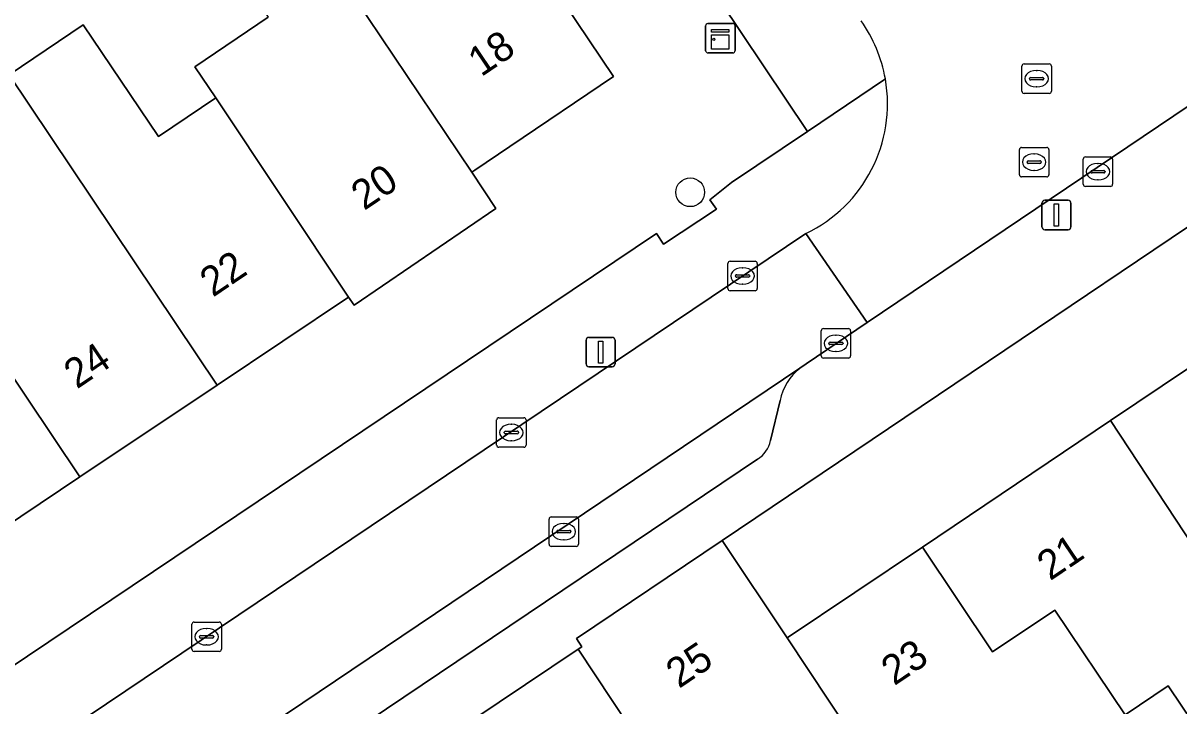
# Model space of a CAD drawing. Extents: x 158352 to 159489, y 383828 to 384603.
# Drawn here: x 158795.64 to 158834.96, y 384278.61 to 384301.82 of the extents above; entities that cross this region are included whole.
import ezdxf

# ---------------------------------------------------------------- set-up
doc = ezdxf.new("R2010")
doc.units = 0
for name, color, linetype in [('IMGEO_Boom', 7, 'Continuous'), ('IMGEO_Erf', 7, 'Continuous'), ('IMGEO_Kast', 7, 'Continuous'), ('IMGEO_Kolk', 7, 'Continuous'), ('IMGEO_Lichtmast', 7, 'Continuous'), ('IMGEO_Pand', 7, 'Continuous'), ('IMGEO_Pand_nummerreeks', 7, 'Continuous'), ('IMGEO_Parkeervlak_open', 7, 'Continuous'), ('IMGEO_Rijbaan_lokaal_open', 7, 'Continuous'), ('IMGEO_Rioolput', 7, 'Continuous'), ('IMGEO_Voetpad_open', 7, 'Continuous')]:
    doc.layers.add(name, color=color, linetype=linetype)

msp = doc.modelspace()

# ---------------------------------------------------------------- linework, layer by layer
at = {"layer": 'IMGEO_Boom'}
msp.add_circle((158818.334, 384296.074), 0.489, dxfattribs=at)
at = {"layer": 'IMGEO_Erf'}
for points in [[(158806.727, 384321.4), (158806.635, 384321.537), (158781.507, 384304.689), (158779.118, 384304.891), (158760.941, 384292.573), (158761.047, 384292.415), (158777.399, 384267.966), (158780.803, 384270.248), (158817.185, 384294.673), (158817.422, 384294.304), (158819.223, 384295.504), (158819, 384295.815), (158819.742, 384296.409), (158822.323, 384298.139)], [(158832.632, 384288.311), (158837.041, 384291.274), (158842.382, 384294.8), (158847.666, 384298.411), (158845.424, 384301.727), (158819.419, 384284.232), (158821.631, 384280.921), (158826.231, 384284.011)]]:
    msp.add_lwpolyline(points, close=True, dxfattribs=at)
for points in [[(158811.132, 384306.841), (158815.721, 384300.008), (158812.194, 384297.628), (158811.009, 384296.829), (158810.899, 384296.755), (158811.725, 384295.523), (158806.897, 384292.237), (158806.712, 384292.51), (158802.238, 384289.52), (158797.565, 384286.396), (158792.844, 384283.241)], [(158795.163, 384300.066), (158797.684, 384301.767), (158800.247, 384297.968), (158802.198, 384299.284), (158801.484, 384300.342), (158803.978, 384302.025)], [(158836.921, 384275.843), (158834.595, 384279.299), (158833.131, 384278.313)]]:
    msp.add_lwpolyline(points, dxfattribs=at)
at = {"layer": 'IMGEO_Kast'}
for p, q in [((158818.933, 384301.812), (158819.774, 384301.812)), ((158819.774, 384301.812), (158818.933, 384301.812)), ((158818.858, 384300.887), (158818.858, 384301.728)), ((158818.858, 384301.728), (158818.858, 384300.887)), ((158819.858, 384301.737), (158819.858, 384300.896)), ((158819.858, 384300.896), (158819.858, 384301.737)), ((158819.783, 384300.812), (158818.942, 384300.812)), ((158818.942, 384300.812), (158819.783, 384300.812))]:
    msp.add_line(p, q, dxfattribs=at)
for points in [[(158819.053, 384301.602), (158819.653, 384301.602), (158819.653, 384301.517), (158819.053, 384301.517), (158819.053, 384301.602)], [(158819.053, 384301.427), (158819.653, 384301.427), (158819.653, 384300.938), (158819.053, 384300.938), (158819.053, 384301.427)]]:
    msp.add_lwpolyline(points, dxfattribs=at)
msp.add_circle((158819.137, 384301.276), 0.0377, dxfattribs=at)
for centre, start, end in [((158818.936, 384301.734), 92.4484, 184.2845), ((158818.936, 384301.734), 92.4484, 184.2845), ((158819.78, 384301.734), 2.4484, 94.2845), ((158819.78, 384301.734), 2.4484, 94.2845), ((158818.936, 384300.89), 182.4484, 274.2845), ((158818.936, 384300.89), 182.4484, 274.2845), ((158819.78, 384300.89), 272.4484, 4.2845), ((158819.78, 384300.89), 272.4484, 4.2845)]:
    msp.add_arc(centre, 0.0779, start, end, dxfattribs=at)
at = {"layer": 'IMGEO_Kolk'}
for p, q in [((158819.615, 384292.802), (158819.615, 384293.654)), ((158819.69, 384293.728), (158820.542, 384293.728)), ((158820.616, 384293.654), (158820.616, 384292.802)), ((158819.874, 384293.222), (158819.874, 384293.234)), ((158820.312, 384293.185), (158819.914, 384293.185)), ((158819.917, 384293.271), (158820.315, 384293.271)), ((158820.103, 384293.508), (158820.128, 384293.508)), ((158820.358, 384293.234), (158820.358, 384293.222)), ((158820.126, 384292.948), (158820.101, 384292.948)), ((158820.542, 384292.728), (158819.69, 384292.728)), ((158822.79, 384290.512), (158822.79, 384291.364)), ((158822.865, 384291.438), (158823.717, 384291.438)), ((158823.278, 384291.218), (158823.303, 384291.218)), ((158823.791, 384291.364), (158823.791, 384290.512)), ((158823.049, 384290.932), (158823.049, 384290.944)), ((158823.487, 384290.895), (158823.089, 384290.895)), ((158823.092, 384290.981), (158823.49, 384290.981)), ((158823.533, 384290.944), (158823.533, 384290.932)), ((158823.717, 384290.438), (158822.865, 384290.438)), ((158823.301, 384290.658), (158823.276, 384290.658)), ((158811.748, 384287.481), (158811.748, 384288.333)), ((158811.823, 384288.407), (158812.675, 384288.407)), ((158812.236, 384288.187), (158812.261, 384288.187)), ((158812.749, 384288.333), (158812.749, 384287.481)), ((158812.007, 384287.901), (158812.007, 384287.913)), ((158812.445, 384287.864), (158812.047, 384287.864)), ((158812.05, 384287.95), (158812.448, 384287.95)), ((158812.491, 384287.913), (158812.491, 384287.901)), ((158812.675, 384287.407), (158811.823, 384287.407)), ((158812.259, 384287.627), (158812.234, 384287.627)), ((158813.531, 384284.111), (158813.531, 384284.963)), ((158813.606, 384285.037), (158814.458, 384285.037)), ((158814.532, 384284.963), (158814.532, 384284.111)), ((158813.79, 384284.531), (158813.79, 384284.543)), ((158813.833, 384284.58), (158814.231, 384284.58)), ((158814.019, 384284.817), (158814.044, 384284.817)), ((158814.274, 384284.543), (158814.274, 384284.531)), ((158814.228, 384284.494), (158813.83, 384284.494)), ((158814.042, 384284.257), (158814.017, 384284.257)), ((158814.458, 384284.037), (158813.606, 384284.037)), ((158801.38, 384280.537), (158801.38, 384281.389)), ((158801.455, 384281.463), (158802.307, 384281.463)), ((158802.381, 384281.389), (158802.381, 384280.537)), ((158801.639, 384280.957), (158801.639, 384280.969)), ((158801.682, 384281.006), (158802.08, 384281.006)), ((158801.868, 384281.243), (158801.893, 384281.243)), ((158802.123, 384280.969), (158802.123, 384280.957)), ((158802.077, 384280.92), (158801.679, 384280.92)), ((158801.891, 384280.683), (158801.866, 384280.683)), ((158802.307, 384280.463), (158801.455, 384280.463))]:
    msp.add_line(p, q, dxfattribs=at)
for points in [[(158819.615, 384292.802), (158819.615, 384293.654)], [(158819.69, 384293.728), (158820.542, 384293.728)], [(158820.616, 384293.654), (158820.616, 384292.802)], [(158820.542, 384292.728), (158819.69, 384292.728)], [(158822.79, 384290.512), (158822.79, 384291.364)], [(158822.865, 384291.438), (158823.717, 384291.438)], [(158823.791, 384291.364), (158823.791, 384290.512)], [(158823.717, 384290.438), (158822.865, 384290.438)], [(158811.748, 384287.481), (158811.748, 384288.333)], [(158811.823, 384288.407), (158812.675, 384288.407)], [(158812.749, 384288.333), (158812.749, 384287.481)], [(158812.675, 384287.407), (158811.823, 384287.407)], [(158813.531, 384284.111), (158813.531, 384284.963)], [(158813.606, 384285.037), (158814.458, 384285.037)], [(158814.532, 384284.963), (158814.532, 384284.111)], [(158814.458, 384284.037), (158813.606, 384284.037)], [(158801.38, 384280.537), (158801.38, 384281.389)], [(158801.455, 384281.463), (158802.307, 384281.463)], [(158802.381, 384281.389), (158802.381, 384280.537)], [(158802.307, 384280.463), (158801.455, 384280.463)]]:
    msp.add_lwpolyline(points, dxfattribs=at)
for centre, radius, start, end in [((158819.692, 384293.652), 0.0765, 91.552, 178.448), ((158819.692, 384293.652), 0.0765, 91.552, 178.448), ((158820.54, 384293.652), 0.0765, 1.552, 88.448), ((158820.54, 384293.652), 0.0765, 1.552, 88.448), ((158819.914, 384293.231), 0.0403, 85.8775, 175.7526), ((158819.911, 384293.221), 0.0366, 178.938, 274.7102), ((158820.315, 384293.228), 0.043, 264.8664, 352.4533), ((158820.319, 384293.233), 0.0386, 1.7309, 96.639), ((158819.692, 384292.804), 0.0765, 181.552, 268.448), ((158819.692, 384292.804), 0.0765, 181.552, 268.448), ((158820.54, 384292.804), 0.0765, 271.552, 358.448), ((158820.54, 384292.804), 0.0765, 271.552, 358.448), ((158822.867, 384291.362), 0.0765, 91.552, 178.448), ((158822.867, 384291.362), 0.0765, 91.552, 178.448), ((158823.715, 384291.362), 0.0765, 1.552, 88.448), ((158823.715, 384291.362), 0.0765, 1.552, 88.448), ((158823.089, 384290.941), 0.0403, 85.8775, 175.7526), ((158823.086, 384290.931), 0.0366, 178.938, 274.7102), ((158823.49, 384290.938), 0.043, 264.8664, 352.4533), ((158823.494, 384290.943), 0.0386, 1.7309, 96.639), ((158822.867, 384290.514), 0.0765, 181.552, 268.448), ((158822.867, 384290.514), 0.0765, 181.552, 268.448), ((158823.715, 384290.514), 0.0765, 271.552, 358.448), ((158823.715, 384290.514), 0.0765, 271.552, 358.448), ((158811.825, 384288.331), 0.0765, 91.552, 178.448), ((158811.825, 384288.331), 0.0765, 91.552, 178.448), ((158812.673, 384288.331), 0.0765, 1.552, 88.448), ((158812.673, 384288.331), 0.0765, 1.552, 88.448), ((158812.047, 384287.91), 0.0403, 85.8775, 175.7526), ((158812.044, 384287.9), 0.0366, 178.938, 274.7102), ((158812.448, 384287.907), 0.043, 264.8664, 352.4533), ((158812.452, 384287.912), 0.0386, 1.7309, 96.639), ((158811.825, 384287.483), 0.0765, 181.552, 268.448), ((158811.825, 384287.483), 0.0765, 181.552, 268.448), ((158812.673, 384287.483), 0.0765, 271.552, 358.448), ((158812.673, 384287.483), 0.0765, 271.552, 358.448), ((158813.608, 384284.961), 0.0765, 91.552, 178.448), ((158813.608, 384284.961), 0.0765, 91.552, 178.448), ((158814.456, 384284.961), 0.0765, 1.552, 88.448), ((158814.456, 384284.961), 0.0765, 1.552, 88.448), ((158813.83, 384284.54), 0.0403, 85.8775, 175.7526), ((158813.827, 384284.53), 0.0366, 178.938, 274.7102), ((158814.231, 384284.537), 0.043, 264.8664, 352.4533), ((158814.235, 384284.542), 0.0386, 1.7309, 96.639), ((158813.608, 384284.113), 0.0765, 181.552, 268.448), ((158813.608, 384284.113), 0.0765, 181.552, 268.448), ((158814.456, 384284.113), 0.0765, 271.552, 358.448), ((158814.456, 384284.113), 0.0765, 271.552, 358.448), ((158801.457, 384281.387), 0.0765, 91.552, 178.448), ((158801.457, 384281.387), 0.0765, 91.552, 178.448), ((158802.305, 384281.387), 0.0765, 1.552, 88.448), ((158802.305, 384281.387), 0.0765, 1.552, 88.448), ((158801.679, 384280.966), 0.0403, 85.8775, 175.7526), ((158801.676, 384280.956), 0.0366, 178.938, 274.7102), ((158802.08, 384280.963), 0.043, 264.8664, 352.4533), ((158802.084, 384280.968), 0.0386, 1.7309, 96.639), ((158801.457, 384280.539), 0.0765, 181.552, 268.448), ((158801.457, 384280.539), 0.0765, 181.552, 268.448), ((158802.305, 384280.539), 0.0765, 271.552, 358.448), ((158802.305, 384280.539), 0.0765, 271.552, 358.448)]:
    msp.add_arc(centre, radius, start, end, dxfattribs=at)
for centre, major_axis, ratio, start_param, end_param in [((158820.102, 384293.228), (-0.387, 0.002), 0.722429, 4.712389, 7.853982), ((158820.127, 384293.228), (-0.39, 0.002), 0.717154, 1.570796, 4.712389), ((158823.277, 384290.938), (-0.387, 0.002), 0.722429, 4.712389, 7.853982), ((158823.302, 384290.938), (-0.39, 0.002), 0.717154, 1.570796, 4.712389), ((158812.235, 384287.907), (-0.387, 0.002), 0.722429, 4.712389, 7.853982), ((158812.26, 384287.907), (-0.39, 0.002), 0.717154, 1.570796, 4.712389), ((158814.018, 384284.537), (-0.387, 0.002), 0.722429, 4.712389, 7.853982), ((158814.043, 384284.537), (-0.39, 0.002), 0.717154, 1.570796, 4.712389), ((158801.867, 384280.963), (-0.387, 0.002), 0.722429, 4.712389, 7.853982), ((158801.892, 384280.963), (-0.39, 0.002), 0.717154, 1.570796, 4.712389)]:
    msp.add_ellipse(centre, major_axis=major_axis, ratio=ratio, start_param=start_param, end_param=end_param, dxfattribs=at)
at = {"layer": 'IMGEO_Lichtmast'}
for p, q in [((158830.297, 384294.901), (158830.297, 384295.701)), ((158830.297, 384295.701), (158830.297, 384294.901)), ((158830.397, 384295.801), (158831.187, 384295.801)), ((158831.187, 384295.801), (158830.397, 384295.801)), ((158831.287, 384295.701), (158831.287, 384294.901)), ((158831.287, 384294.901), (158831.287, 384295.701)), ((158831.187, 384294.801), (158830.397, 384294.801)), ((158830.397, 384294.801), (158831.187, 384294.801)), ((158814.788, 384290.241), (158814.788, 384291.041)), ((158814.788, 384291.041), (158814.788, 384290.241)), ((158814.888, 384291.141), (158815.678, 384291.141)), ((158815.678, 384291.141), (158814.888, 384291.141)), ((158815.778, 384291.041), (158815.778, 384290.241)), ((158815.778, 384290.241), (158815.778, 384291.041)), ((158815.678, 384290.141), (158814.888, 384290.141)), ((158814.888, 384290.141), (158815.678, 384290.141))]:
    msp.add_line(p, q, dxfattribs=at)
for points in [[(158830.717, 384295.676), (158830.867, 384295.676), (158830.867, 384294.926), (158830.717, 384294.926), (158830.717, 384295.676)], [(158815.208, 384291.016), (158815.358, 384291.016), (158815.358, 384290.266), (158815.208, 384290.266), (158815.208, 384291.016)]]:
    msp.add_lwpolyline(points, dxfattribs=at)
for centre, start, end in [((158830.397, 384295.701), 90, 180), ((158830.397, 384295.701), 90, 180), ((158831.187, 384295.701), 0, 90), ((158831.187, 384295.701), 360, 90), ((158830.397, 384294.901), 180, 270), ((158830.397, 384294.901), 180, 270), ((158831.187, 384294.901), 270, 0), ((158831.187, 384294.901), 270, 0), ((158814.888, 384291.041), 90, 180), ((158814.888, 384291.041), 90, 180), ((158815.678, 384291.041), 0, 90), ((158815.678, 384291.041), 360, 90), ((158814.888, 384290.241), 180, 270), ((158814.888, 384290.241), 180, 270), ((158815.678, 384290.241), 270, 0), ((158815.678, 384290.241), 270, 0)]:
    msp.add_arc(centre, 0.1, start, end, dxfattribs=at)
at = {"layer": 'IMGEO_Pand'}
for points in [[(158803.832, 384307.288), (158810.899, 384296.755), (158811.009, 384296.829), (158812.194, 384297.628), (158815.721, 384300.008), (158811.132, 384306.841), (158808.639, 384305.189), (158806.18, 384308.857)], [(158803.832, 384307.288), (158801.484, 384305.72), (158803.978, 384302.025), (158801.484, 384300.342), (158802.198, 384299.284), (158806.712, 384292.51), (158806.897, 384292.237), (158811.725, 384295.523), (158810.899, 384296.755)], [(158806.712, 384292.51), (158802.198, 384299.284), (158800.247, 384297.968), (158797.684, 384301.767), (158795.163, 384300.066), (158802.238, 384289.52)], [(158797.565, 384286.396), (158802.238, 384289.52), (158795.163, 384300.066), (158792.641, 384298.365), (158795.181, 384294.6), (158793.033, 384293.151)], [(158797.565, 384286.396), (158793.033, 384293.151), (158790.885, 384291.702), (158788.302, 384295.529), (158785.753, 384293.81), (158792.844, 384283.241)], [(158844.112, 384280.564), (158837.041, 384291.274), (158832.632, 384288.311), (158837.363, 384281.145), (158839.276, 384282.433), (158841.649, 384278.907)], [(158837.363, 384281.145), (158832.632, 384288.311), (158826.231, 384284.011), (158828.623, 384280.45), (158830.74, 384281.872), (158833.131, 384278.313), (158834.595, 384279.299), (158836.921, 384275.843), (158839.681, 384277.7)], [(158814.518, 384280.539), (158819.175, 384273.53), (158819.759, 384272.66), (158822.262, 384274.344), (158826.188, 384268.51), (158828.733, 384270.232), (158821.631, 384280.921), (158819.419, 384284.232), (158814.463, 384280.9), (158814.648, 384280.626)], [(158833.131, 384278.313), (158830.74, 384281.872), (158828.623, 384280.45), (158826.231, 384284.011), (158821.631, 384280.921), (158828.733, 384270.232), (158831.164, 384271.858), (158830.594, 384272.705), (158832.765, 384274.165), (158830.958, 384276.851)], [(158810.043, 384277.535), (158817.145, 384266.845), (158819.616, 384268.508), (158817.152, 384272.169), (158819.175, 384273.53), (158814.518, 384280.539)]]:
    msp.add_lwpolyline(points, close=True, dxfattribs=at)
at = {"layer": 'IMGEO_Parkeervlak_open'}
for points in [[(158822.061, 384290.089), (158782.577, 384263.529)], [(158821.06, 384287.637), (158821.391, 384288.994)], [(158785.757, 384263.568), (158820.619, 384287)]]:
    msp.add_lwpolyline(points, dxfattribs=at)
for centre, radius, start, end in [((158823.173, 384288.656), 1.813, 127.8087, 169.2687), ((158820.166, 384287.785), 0.906, 299.9997, 350.61)]:
    msp.add_arc(centre, radius, start, end, dxfattribs=at)
at = {"layer": 'IMGEO_Rijbaan_lokaal_open'}
msp.add_lwpolyline([(158822.27, 384294.676), (158824.355, 384291.644), (158836.877, 384300.072), (158834.834, 384303.079)], dxfattribs=at)
msp.add_lwpolyline([(158782.577, 384263.529), (158822.061, 384290.089), (158822.281, 384290.236), (158824.355, 384291.644), (158822.27, 384294.676), (158780.453, 384266.584)], close=True, dxfattribs=at)
for centre, radius, start, end in [((158820.16, 384299.072), 4.889, 10.0548, 35.366), ((158820.166, 384299.081), 4.882, 295.5311, 9.9677)]:
    msp.add_arc(centre, radius, start, end, dxfattribs=at)
at = {"layer": 'IMGEO_Rioolput'}
for p, q in [((158829.62, 384299.509), (158829.62, 384300.361)), ((158829.695, 384300.435), (158830.547, 384300.435)), ((158830.621, 384300.361), (158830.621, 384299.509)), ((158829.879, 384299.929), (158829.879, 384299.941)), ((158830.317, 384299.892), (158829.919, 384299.892)), ((158829.922, 384299.978), (158830.32, 384299.978)), ((158830.108, 384300.215), (158830.133, 384300.215)), ((158830.363, 384299.941), (158830.363, 384299.929)), ((158830.131, 384299.655), (158830.106, 384299.655)), ((158830.547, 384299.435), (158829.695, 384299.435)), ((158829.534, 384296.672), (158829.534, 384297.524)), ((158829.609, 384297.598), (158830.461, 384297.598)), ((158830.535, 384297.524), (158830.535, 384296.672)), ((158829.793, 384297.092), (158829.793, 384297.104)), ((158829.836, 384297.141), (158830.234, 384297.141)), ((158830.022, 384297.378), (158830.047, 384297.378)), ((158830.277, 384297.104), (158830.277, 384297.092)), ((158831.705, 384296.347), (158831.705, 384297.199)), ((158831.78, 384297.273), (158832.632, 384297.273)), ((158832.706, 384297.199), (158832.706, 384296.347)), ((158830.231, 384297.055), (158829.833, 384297.055)), ((158830.045, 384296.818), (158830.02, 384296.818)), ((158831.964, 384296.767), (158831.964, 384296.779)), ((158832.402, 384296.73), (158832.004, 384296.73)), ((158832.007, 384296.816), (158832.405, 384296.816)), ((158832.193, 384297.053), (158832.218, 384297.053)), ((158832.448, 384296.779), (158832.448, 384296.767)), ((158830.461, 384296.598), (158829.609, 384296.598)), ((158832.216, 384296.493), (158832.191, 384296.493)), ((158832.632, 384296.273), (158831.78, 384296.273))]:
    msp.add_line(p, q, dxfattribs=at)
for points in [[(158829.62, 384299.509), (158829.62, 384300.361)], [(158829.695, 384300.435), (158830.547, 384300.435)], [(158830.621, 384300.361), (158830.621, 384299.509)], [(158830.547, 384299.435), (158829.695, 384299.435)], [(158829.534, 384296.672), (158829.534, 384297.524)], [(158829.609, 384297.598), (158830.461, 384297.598)], [(158830.535, 384297.524), (158830.535, 384296.672)], [(158831.705, 384296.347), (158831.705, 384297.199)], [(158831.78, 384297.273), (158832.632, 384297.273)], [(158832.706, 384297.199), (158832.706, 384296.347)], [(158830.461, 384296.598), (158829.609, 384296.598)], [(158832.632, 384296.273), (158831.78, 384296.273)]]:
    msp.add_lwpolyline(points, dxfattribs=at)
for centre, radius, start, end in [((158829.697, 384300.359), 0.0765, 91.552, 178.448), ((158829.697, 384300.359), 0.0765, 91.552, 178.448), ((158830.545, 384300.359), 0.0765, 1.552, 88.448), ((158830.545, 384300.359), 0.0765, 1.552, 88.448), ((158829.919, 384299.938), 0.0403, 85.8775, 175.7526), ((158829.916, 384299.928), 0.0366, 178.938, 274.7102), ((158830.32, 384299.935), 0.043, 264.8664, 352.4533), ((158830.324, 384299.94), 0.0386, 1.7309, 96.639), ((158829.697, 384299.511), 0.0765, 181.552, 268.448), ((158829.697, 384299.511), 0.0765, 181.552, 268.448), ((158830.545, 384299.511), 0.0765, 271.552, 358.448), ((158830.545, 384299.511), 0.0765, 271.552, 358.448), ((158829.611, 384297.522), 0.0765, 91.552, 178.448), ((158829.611, 384297.522), 0.0765, 91.552, 178.448), ((158830.459, 384297.522), 0.0765, 1.552, 88.448), ((158830.459, 384297.522), 0.0765, 1.552, 88.448), ((158829.833, 384297.101), 0.0403, 85.8775, 175.7526), ((158829.83, 384297.091), 0.0366, 178.938, 274.7102), ((158830.234, 384297.098), 0.043, 264.8664, 352.4533), ((158830.238, 384297.103), 0.0386, 1.7309, 96.639), ((158831.782, 384297.197), 0.0765, 91.552, 178.448), ((158831.782, 384297.197), 0.0765, 91.552, 178.448), ((158832.63, 384297.197), 0.0765, 1.552, 88.448), ((158832.63, 384297.197), 0.0765, 1.552, 88.448), ((158832.004, 384296.776), 0.0403, 85.8775, 175.7526), ((158832.001, 384296.766), 0.0366, 178.938, 274.7102), ((158832.405, 384296.773), 0.043, 264.8664, 352.4533), ((158832.409, 384296.778), 0.0386, 1.7309, 96.639), ((158829.611, 384296.674), 0.0765, 181.552, 268.448), ((158829.611, 384296.674), 0.0765, 181.552, 268.448), ((158830.459, 384296.674), 0.0765, 271.552, 358.448), ((158830.459, 384296.674), 0.0765, 271.552, 358.448), ((158831.782, 384296.349), 0.0765, 181.552, 268.448), ((158831.782, 384296.349), 0.0765, 181.552, 268.448), ((158832.63, 384296.349), 0.0765, 271.552, 358.448), ((158832.63, 384296.349), 0.0765, 271.552, 358.448)]:
    msp.add_arc(centre, radius, start, end, dxfattribs=at)
for centre, major_axis, ratio, start_param, end_param in [((158830.107, 384299.935), (-0.387, 0.002), 0.722429, 4.712389, 7.853982), ((158830.132, 384299.935), (-0.39, 0.002), 0.717154, 1.570796, 4.712389), ((158830.021, 384297.098), (-0.387, 0.002), 0.722429, 4.712389, 7.853982), ((158830.046, 384297.098), (-0.39, 0.002), 0.717154, 1.570796, 4.712389), ((158832.192, 384296.773), (-0.387, 0.002), 0.722429, 4.712389, 7.853982), ((158832.217, 384296.773), (-0.39, 0.002), 0.717154, 1.570796, 4.712389)]:
    msp.add_ellipse(centre, major_axis=major_axis, ratio=ratio, start_param=start_param, end_param=end_param, dxfattribs=at)
at = {"layer": 'IMGEO_Voetpad_open'}
for points in [[(158753.504, 384404.062), (158753.174, 384401.294), (158759.532, 384391.777), (158767.955, 384379.216), (158768.932, 384377.759), (158786.99, 384350.831), (158787.815, 384349.601), (158805.841, 384322.72), (158805.854, 384322.701), (158806.635, 384321.537), (158806.727, 384321.4), (158822.323, 384298.139), (158824.974, 384299.926)], [(158790.919, 384265.096), (158795.702, 384268.303), (158795.872, 384268.417), (158796.055, 384268.143), (158800.658, 384271.233), (158805.33, 384274.37), (158810.043, 384277.535), (158814.518, 384280.539), (158814.648, 384280.626), (158814.463, 384280.9), (158819.419, 384284.232), (158845.424, 384301.727), (158850.381, 384305.043), (158850.565, 384304.769), (158855.41, 384308.015), (158860.056, 384311.128), (158864.786, 384314.297), (158869.166, 384317.232), (158868.982, 384317.505), (158873.838, 384320.789), (158873.939, 384320.857), (158882.066, 384326.149), (158879.357, 384328.544)], [(158839.377, 384301.741), (158836.877, 384300.072), (158824.355, 384291.644), (158822.281, 384290.236), (158822.061, 384290.089)], [(158824.974, 384299.926), (158822.323, 384298.139), (158819.742, 384296.409), (158819, 384295.815), (158819.223, 384295.504), (158817.422, 384294.304), (158817.185, 384294.673), (158780.803, 384270.248), (158777.399, 384267.966), (158778.99, 384265.647), (158780.453, 384266.584), (158822.27, 384294.676)], [(158821.391, 384288.994), (158821.06, 384287.637)], [(158820.619, 384287), (158785.757, 384263.568)]]:
    msp.add_lwpolyline(points, dxfattribs=at)
for centre, radius, start, end in [((158820.16, 384299.072), 4.889, 10.0548, 35.366), ((158820.166, 384299.081), 4.882, 295.5311, 9.9677), ((158823.173, 384288.656), 1.813, 127.8087, 169.2687), ((158820.166, 384287.785), 0.906, 299.9997, 350.61)]:
    msp.add_arc(centre, radius, start, end, dxfattribs=at)

# ---------------------------------------------------------------- texts
at = {"layer": 'IMGEO_Pand_nummerreeks'}
for s, rotation, p in [('18', 34.005, (158811.219, 384299.979)), ('20', 33.9879, (158807.24, 384295.435)), ('22', 34.0045, (158802.094, 384292.488)), ('24', 34.0045, (158797.466, 384289.367)), ('21', 33.9345, (158830.577, 384282.848)), ('25', 33.9347, (158817.951, 384279.186)), ('23', 33.9345, (158825.274, 384279.28))]:
    msp.add_text(s, height=1, rotation=rotation, dxfattribs=at).set_placement(p)

doc.saveas('drawing.dxf')
